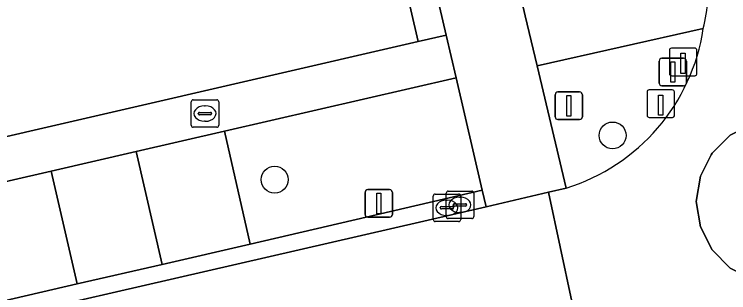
# Model space of a CAD drawing. Extents: x 156412 to 157779, y 382335 to 383768.
# Drawn here: x 156805.23 to 156831.19, y 383284.6 to 383294.74 of the extents above; entities that cross this region are included whole.
import ezdxf

# ---------------------------------------------------------------- set-up
doc = ezdxf.new("R2010")
doc.units = 0
for name, color, linetype in [('IMGEO_Berm_groen', 7, 'Continuous'), ('IMGEO_Boom', 7, 'Continuous'), ('IMGEO_Brandkraan', 7, 'Continuous'), ('IMGEO_Erf', 7, 'Continuous'), ('IMGEO_Fietspad_gesloten', 7, 'Continuous'), ('IMGEO_Groenvoorziening', 7, 'Continuous'), ('IMGEO_Kolk', 7, 'Continuous'), ('IMGEO_Lichtmast', 7, 'Continuous'), ('IMGEO_Paal', 7, 'Continuous'), ('IMGEO_Parkeervlak_open', 7, 'Continuous'), ('IMGEO_Rijbaan_lokaal_gesloten', 7, 'Continuous'), ('IMGEO_Rijbaan_lokaal_open', 7, 'Continuous'), ('IMGEO_Verkeersbordpaal', 7, 'Continuous'), ('IMGEO_Voetpad_open', 7, 'Continuous')]:
    doc.layers.add(name, color=color, linetype=linetype)

msp = doc.modelspace()

# ---------------------------------------------------------------- linework, layer by layer
at = {"layer": 'IMGEO_Berm_groen'}
msp.add_lwpolyline([(156830.265, 383294.218), (156824.225, 383292.861), (156825.277, 383288.412)], dxfattribs=at)
msp.add_lwpolyline([(156821.285, 383292.429), (156812.865, 383290.478), (156813.799, 383286.367), (156822.234, 383288.342)], close=True, dxfattribs=at)
msp.add_arc((156823.148, 383295.287), 7.197, 287.2072, 351.4603, dxfattribs=at)
at = {"layer": 'IMGEO_Boom'}
for centre in [(156826.968, 383290.328), (156814.692, 383288.72)]:
    msp.add_circle(centre, 0.489, dxfattribs=at)
at = {"layer": 'IMGEO_Brandkraan'}
for p, q in [((156811.734, 383291.624), (156812.586, 383291.624)), ((156811.659, 383290.698), (156811.659, 383291.55)), ((156812.147, 383291.404), (156812.172, 383291.404)), ((156812.66, 383291.55), (156812.66, 383290.698)), ((156811.918, 383291.118), (156811.918, 383291.13)), ((156811.961, 383291.167), (156812.359, 383291.167)), ((156812.402, 383291.13), (156812.402, 383291.118)), ((156812.356, 383291.081), (156811.958, 383291.081)), ((156812.17, 383290.844), (156812.145, 383290.844)), ((156812.586, 383290.624), (156811.734, 383290.624))]:
    msp.add_line(p, q, dxfattribs=at)
for points in [[(156811.734, 383291.624), (156812.586, 383291.624)], [(156811.659, 383290.698), (156811.659, 383291.55)], [(156812.66, 383291.55), (156812.66, 383290.698)], [(156812.586, 383290.624), (156811.734, 383290.624)]]:
    msp.add_lwpolyline(points, dxfattribs=at)
for centre, radius, start, end in [((156811.736, 383291.548), 0.0765, 91.552, 178.448), ((156811.736, 383291.548), 0.0765, 91.552, 178.448), ((156812.584, 383291.548), 0.0765, 1.552, 88.448), ((156812.584, 383291.548), 0.0765, 1.552, 88.448), ((156811.958, 383291.127), 0.0403, 85.8775, 175.7526), ((156811.955, 383291.117), 0.0366, 178.938, 274.7102), ((156812.359, 383291.124), 0.043, 264.8664, 352.4533), ((156812.363, 383291.129), 0.0386, 1.7309, 96.639), ((156811.736, 383290.7), 0.0765, 181.552, 268.448), ((156811.736, 383290.7), 0.0765, 181.552, 268.448), ((156812.584, 383290.7), 0.0765, 271.552, 358.448), ((156812.584, 383290.7), 0.0765, 271.552, 358.448)]:
    msp.add_arc(centre, radius, start, end, dxfattribs=at)
for centre, major_axis, ratio, start_param, end_param in [((156812.146, 383291.124), (-0.387, 0.002), 0.722429, 4.712389, 7.853982), ((156812.171, 383291.124), (-0.39, 0.002), 0.717154, 1.570796, 4.712389)]:
    msp.add_ellipse(centre, major_axis=major_axis, ratio=ratio, start_param=start_param, end_param=end_param, dxfattribs=at)
at = {"layer": 'IMGEO_Erf'}
msp.add_lwpolyline([(156745.276, 383305.89), (156751.613, 383277.957), (156819.904, 383293.743), (156818.306, 383300.676), (156814.39, 383299.795), (156815.076, 383296.874), (156807.757, 383295.154), (156804.648, 383308.649), (156813.426, 383310.679), (156814.066, 383307.912), (156816.502, 383308.476), (156813.474, 383321.659)], dxfattribs=at)
at = {"layer": 'IMGEO_Fietspad_gesloten'}
msp.add_lwpolyline([(156811.226, 383335.509), (156812.124, 383331.685), (156813.619, 383325.318), (156813.837, 383324.392), (156816.394, 383313.504), (156820.926, 383293.979), (156821.285, 383292.429), (156822.234, 383288.342), (156822.376, 383287.733), (156824.644, 383288.263), (156825.277, 383288.412), (156824.225, 383292.861), (156823.788, 383294.684), (156819.323, 383313.996)], dxfattribs=at)
at = {"layer": 'IMGEO_Groenvoorziening'}
msp.add_lwpolyline([(156813.837, 383324.392), (156812.891, 383324.184), (156813.474, 383321.659), (156816.502, 383308.476), (156818.306, 383300.676), (156819.904, 383293.743), (156820.926, 383293.979), (156816.394, 383313.504)], close=True, dxfattribs=at)
at = {"layer": 'IMGEO_Kolk'}
for p, q in [((156820.998, 383288.302), (156821.85, 383288.302)), ((156820.45, 383287.269), (156820.45, 383288.121)), ((156820.525, 383288.195), (156821.377, 383288.195)), ((156820.923, 383287.376), (156820.923, 383288.228)), ((156820.938, 383287.975), (156820.963, 383287.975)), ((156821.411, 383288.082), (156821.436, 383288.082)), ((156821.451, 383288.121), (156821.451, 383287.269)), ((156821.924, 383288.228), (156821.924, 383287.376)), ((156820.752, 383287.738), (156821.15, 383287.738)), ((156821.182, 383287.796), (156821.182, 383287.808)), ((156821.62, 383287.759), (156821.222, 383287.759)), ((156821.225, 383287.845), (156821.623, 383287.845)), ((156821.666, 383287.808), (156821.666, 383287.796)), ((156820.709, 383287.689), (156820.709, 383287.701)), ((156821.147, 383287.652), (156820.749, 383287.652)), ((156821.193, 383287.701), (156821.193, 383287.689)), ((156821.434, 383287.522), (156821.409, 383287.522)), ((156821.377, 383287.195), (156820.525, 383287.195)), ((156820.961, 383287.415), (156820.936, 383287.415)), ((156821.85, 383287.302), (156820.998, 383287.302))]:
    msp.add_line(p, q, dxfattribs=at)
for points in [[(156820.998, 383288.302), (156821.85, 383288.302)], [(156820.45, 383287.269), (156820.45, 383288.121)], [(156820.525, 383288.195), (156821.377, 383288.195)], [(156820.923, 383287.376), (156820.923, 383288.228)], [(156821.451, 383288.121), (156821.451, 383287.269)], [(156821.924, 383288.228), (156821.924, 383287.376)], [(156821.377, 383287.195), (156820.525, 383287.195)], [(156821.85, 383287.302), (156820.998, 383287.302)]]:
    msp.add_lwpolyline(points, dxfattribs=at)
for centre, radius, start, end in [((156821, 383288.226), 0.0765, 91.552, 178.448), ((156821, 383288.226), 0.0765, 91.552, 178.448), ((156821.848, 383288.226), 0.0765, 1.552, 88.448), ((156821.848, 383288.226), 0.0765, 1.552, 88.448), ((156820.527, 383288.119), 0.0765, 91.552, 178.448), ((156820.527, 383288.119), 0.0765, 91.552, 178.448), ((156821.375, 383288.119), 0.0765, 1.552, 88.448), ((156821.375, 383288.119), 0.0765, 1.552, 88.448), ((156820.749, 383287.698), 0.0403, 85.8775, 175.7526), ((156821.154, 383287.7), 0.0386, 1.7309, 96.639), ((156821.222, 383287.805), 0.0403, 85.8775, 175.7526), ((156821.219, 383287.795), 0.0366, 178.938, 274.7102), ((156821.623, 383287.802), 0.043, 264.8664, 352.4533), ((156821.627, 383287.807), 0.0386, 1.7309, 96.639), ((156820.746, 383287.688), 0.0366, 178.938, 274.7102), ((156821.15, 383287.695), 0.043, 264.8664, 352.4533), ((156820.527, 383287.271), 0.0765, 181.552, 268.448), ((156820.527, 383287.271), 0.0765, 181.552, 268.448), ((156821, 383287.378), 0.0765, 181.552, 268.448), ((156821, 383287.378), 0.0765, 181.552, 268.448), ((156821.375, 383287.271), 0.0765, 271.552, 358.448), ((156821.375, 383287.271), 0.0765, 271.552, 358.448), ((156821.848, 383287.378), 0.0765, 271.552, 358.448), ((156821.848, 383287.378), 0.0765, 271.552, 358.448)]:
    msp.add_arc(centre, radius, start, end, dxfattribs=at)
for centre, major_axis, ratio, start_param, end_param in [((156820.937, 383287.695), (-0.387, 0.002), 0.722429, 4.712389, 7.853982), ((156820.962, 383287.695), (-0.39, 0.002), 0.717154, 1.570796, 4.712389), ((156821.41, 383287.802), (-0.387, 0.002), 0.722429, 4.712389, 7.853982), ((156821.435, 383287.802), (-0.39, 0.002), 0.717154, 1.570796, 4.712389)]:
    msp.add_ellipse(centre, major_axis=major_axis, ratio=ratio, start_param=start_param, end_param=end_param, dxfattribs=at)
at = {"layer": 'IMGEO_Lichtmast'}
for p, q in [((156817.978, 383287.455), (156817.978, 383288.255)), ((156817.978, 383288.255), (156817.978, 383287.455)), ((156818.078, 383288.355), (156818.868, 383288.355)), ((156818.868, 383288.355), (156818.078, 383288.355)), ((156818.968, 383288.255), (156818.968, 383287.455)), ((156818.968, 383287.455), (156818.968, 383288.255)), ((156818.868, 383287.355), (156818.078, 383287.355)), ((156818.078, 383287.355), (156818.868, 383287.355))]:
    msp.add_line(p, q, dxfattribs=at)
msp.add_lwpolyline([(156818.398, 383288.23), (156818.548, 383288.23), (156818.548, 383287.48), (156818.398, 383287.48), (156818.398, 383288.23)], dxfattribs=at)
for centre, start, end in [((156818.078, 383288.255), 90, 180), ((156818.078, 383288.255), 90, 180), ((156818.868, 383288.255), 0, 90), ((156818.868, 383288.255), 360, 90), ((156818.078, 383287.455), 180, 270), ((156818.078, 383287.455), 180, 270), ((156818.868, 383287.455), 270, 0), ((156818.868, 383287.455), 270, 0)]:
    msp.add_arc(centre, 0.1, start, end, dxfattribs=at)
at = {"layer": 'IMGEO_Paal'}
for p, q in [((156829.948, 383293.503), (156829.107, 383293.503)), ((156829.948, 383293.503), (156829.107, 383293.503)), ((156830.032, 383292.587), (156830.032, 383293.428)), ((156830.032, 383292.587), (156830.032, 383293.428)), ((156829.032, 383293.419), (156829.032, 383292.578)), ((156829.032, 383293.419), (156829.032, 383292.578)), ((156829.116, 383292.503), (156829.957, 383292.503)), ((156829.116, 383292.503), (156829.957, 383292.503)), ((156828.22, 383291.9), (156828.22, 383291.059)), ((156828.22, 383291.9), (156828.22, 383291.059)), ((156829.136, 383291.984), (156828.295, 383291.984)), ((156829.136, 383291.984), (156828.295, 383291.984)), ((156829.22, 383291.068), (156829.22, 383291.909)), ((156829.22, 383291.068), (156829.22, 383291.909)), ((156828.304, 383290.984), (156829.145, 383290.984)), ((156828.304, 383290.984), (156829.145, 383290.984))]:
    msp.add_line(p, q, dxfattribs=at)
for points in [[(156829.447, 383293.316), (156829.607, 383293.316), (156829.607, 383292.583), (156829.447, 383292.583), (156829.447, 383293.316)], [(156828.635, 383291.797), (156828.795, 383291.797), (156828.795, 383291.064), (156828.635, 383291.064), (156828.635, 383291.797)]]:
    msp.add_lwpolyline(points, dxfattribs=at)
for centre, start, end in [((156829.11, 383293.425), 92.4484, 184.2845), ((156829.11, 383293.425), 92.4484, 184.2845), ((156829.954, 383293.425), 2.4484, 94.2845), ((156829.954, 383293.425), 2.4484, 94.2845), ((156829.11, 383292.581), 182.4484, 274.2845), ((156829.11, 383292.581), 182.4484, 274.2845), ((156829.954, 383292.581), 272.4484, 4.2845), ((156829.954, 383292.581), 272.4484, 4.2845), ((156828.298, 383291.906), 92.4484, 184.2845), ((156828.298, 383291.906), 92.4484, 184.2845), ((156829.142, 383291.906), 2.4484, 94.2845), ((156829.142, 383291.906), 2.4484, 94.2845), ((156828.298, 383291.062), 182.4484, 274.2845), ((156828.298, 383291.062), 182.4484, 274.2845), ((156829.142, 383291.062), 272.4484, 4.2845), ((156829.142, 383291.062), 272.4484, 4.2845)]:
    msp.add_arc(centre, 0.0779, start, end, dxfattribs=at)
at = {"layer": 'IMGEO_Parkeervlak_open'}
for points in [[(156812.865, 383290.478), (156809.658, 383289.74), (156810.602, 383285.631), (156813.799, 383286.367)], [(156809.658, 383289.74), (156806.567, 383289.032), (156807.512, 383284.925), (156810.602, 383285.631)]]:
    msp.add_lwpolyline(points, close=True, dxfattribs=at)
at = {"layer": 'IMGEO_Rijbaan_lokaal_gesloten'}
for points in [[(156834.76, 383285.501), (156833.926, 383285.077), (156833.111, 383284.947), (156833.002, 383284.93), (156832.078, 383285.077), (156831.244, 383285.501), (156830.583, 383286.163), (156830.158, 383286.997), (156830.012, 383287.921), (156830.158, 383288.845), (156830.556, 383289.626), (156830.583, 383289.679), (156831.244, 383290.34), (156832.078, 383290.765), (156833.002, 383290.911), (156833.926, 383290.765), (156834.418, 383290.514), (156834.76, 383290.34), (156835.421, 383289.679), (156835.846, 383288.845), (156835.993, 383287.921), (156835.846, 383286.997), (156835.421, 383286.163)], [(156824.644, 383288.263), (156822.376, 383287.733), (156794.133, 383281.227), (156716.377, 383263.265), (156717.235, 383259.398), (156824.071, 383284.073), (156825.488, 383284.284)]]:
    msp.add_lwpolyline(points, close=True, dxfattribs=at)
msp.add_lwpolyline([(156825.277, 383288.412), (156824.644, 383288.263), (156825.488, 383284.284)], dxfattribs=at)
for centre, radius, start, end in [((156824.77, 383295.631), 5.673, 345.5794, 7.0378), ((156823.148, 383295.287), 7.197, 287.2072, 351.4603)]:
    msp.add_arc(centre, radius, start, end, dxfattribs=at)
at = {"layer": 'IMGEO_Rijbaan_lokaal_open'}
for points in [[(156834.418, 383290.514), (156833.926, 383290.765), (156833.002, 383290.911), (156832.078, 383290.765), (156831.244, 383290.34), (156830.583, 383289.679), (156830.556, 383289.626), (156830.158, 383288.845), (156830.012, 383287.921), (156830.158, 383286.997), (156830.583, 383286.163), (156831.244, 383285.501), (156832.078, 383285.077), (156833.002, 383284.93), (156833.111, 383284.947), (156833.926, 383285.077), (156834.76, 383285.501), (156835.421, 383286.163), (156835.846, 383286.997), (156835.993, 383287.921), (156835.846, 383288.845), (156835.421, 383289.679), (156834.76, 383290.34)], [(156806.567, 383289.032), (156803.35, 383288.284), (156804.332, 383284.186), (156807.512, 383284.925)]]:
    msp.add_lwpolyline(points, close=True, dxfattribs=at)
msp.add_lwpolyline([(156716.377, 383263.265), (156794.133, 383281.227), (156822.376, 383287.733), (156822.234, 383288.342), (156813.799, 383286.367), (156810.602, 383285.631), (156807.512, 383284.925), (156804.332, 383284.186), (156796.418, 383282.389), (156794.038, 383281.812), (156790.755, 383281.053), (156782.783, 383279.21), (156780.261, 383278.626), (156776.813, 383277.829), (156774.301, 383277.26), (156766.505, 383275.451), (156763.095, 383274.665), (156760.607, 383274.096), (156753.017, 383272.363), (156749.231, 383271.486)], dxfattribs=at)
at = {"layer": 'IMGEO_Verkeersbordpaal'}
for p, q in [((156828.661, 383292.236), (156828.661, 383293.036)), ((156828.661, 383293.036), (156828.661, 383292.236)), ((156828.761, 383293.136), (156829.551, 383293.136)), ((156829.551, 383293.136), (156828.761, 383293.136)), ((156829.651, 383293.036), (156829.651, 383292.236)), ((156829.651, 383292.236), (156829.651, 383293.036)), ((156829.551, 383292.136), (156828.761, 383292.136)), ((156828.761, 383292.136), (156829.551, 383292.136)), ((156824.982, 383291.909), (156825.772, 383291.909)), ((156825.772, 383291.909), (156824.982, 383291.909)), ((156824.882, 383291.009), (156824.882, 383291.809)), ((156824.882, 383291.809), (156824.882, 383291.009)), ((156825.872, 383291.809), (156825.872, 383291.009)), ((156825.872, 383291.009), (156825.872, 383291.809)), ((156825.772, 383290.909), (156824.982, 383290.909)), ((156824.982, 383290.909), (156825.772, 383290.909))]:
    msp.add_line(p, q, dxfattribs=at)
for points in [[(156829.081, 383293.011), (156829.231, 383293.011), (156829.231, 383292.261), (156829.081, 383292.261), (156829.081, 383293.011)], [(156825.302, 383291.784), (156825.452, 383291.784), (156825.452, 383291.034), (156825.302, 383291.034), (156825.302, 383291.784)]]:
    msp.add_lwpolyline(points, dxfattribs=at)
for centre, start, end in [((156828.761, 383293.036), 90, 180), ((156828.761, 383293.036), 90, 180), ((156829.551, 383293.036), 0, 90), ((156829.551, 383293.036), 360, 90), ((156828.761, 383292.236), 180, 270), ((156828.761, 383292.236), 180, 270), ((156829.551, 383292.236), 270, 0), ((156829.551, 383292.236), 270, 0), ((156824.982, 383291.809), 90, 180), ((156824.982, 383291.809), 90, 180), ((156825.772, 383291.809), 0, 90), ((156825.772, 383291.809), 360, 90), ((156824.982, 383291.009), 180, 270), ((156824.982, 383291.009), 180, 270), ((156825.772, 383291.009), 270, 0), ((156825.772, 383291.009), 270, 0)]:
    msp.add_arc(centre, 0.1, start, end, dxfattribs=at)
at = {"layer": 'IMGEO_Voetpad_open'}
for points in [[(156814.362, 383335.533), (156819.323, 383313.996), (156823.788, 383294.684), (156824.225, 383292.861), (156830.265, 383294.218)], [(156748.309, 383275.578), (156752.069, 383276.421), (156759.615, 383278.196), (156762.109, 383278.761), (156765.515, 383279.528), (156773.362, 383281.355), (156775.885, 383281.939), (156779.309, 383282.73), (156781.834, 383283.314), (156789.764, 383285.156), (156793.094, 383285.927), (156795.492, 383286.483), (156803.35, 383288.284), (156806.567, 383289.032), (156809.658, 383289.74), (156812.865, 383290.478), (156821.285, 383292.429), (156820.926, 383293.979), (156819.904, 383293.743), (156751.613, 383277.957), (156749.332, 383277.43)]]:
    msp.add_lwpolyline(points, dxfattribs=at)
msp.add_arc((156824.77, 383295.631), 5.673, 345.5794, 7.0378, dxfattribs=at)

doc.saveas('drawing.dxf')
